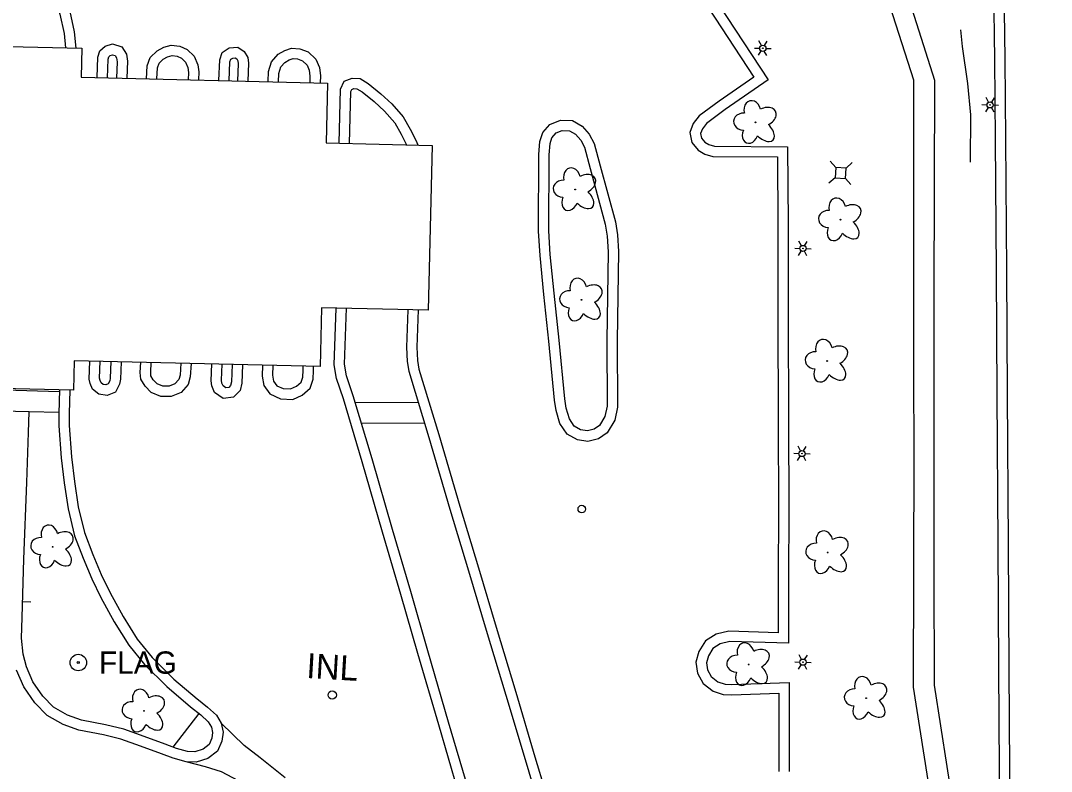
# Model space of a CAD drawing. Extents: x 588843 to 2552415, y 180129 to 269402.
# Drawn here: x 609605.6 to 609855, y 182870.2 to 183051.8 of the extents above; entities that cross this region are included whole.
import ezdxf

# ---------------------------------------------------------------- set-up
doc = ezdxf.new("R2010")
doc.units = 0
for name, color, linetype in [('E_BLD', 7, 'Continuous'), ('E_DRN', 7, 'Continuous'), ('E_DRN_Text', 7, 'Continuous'), ('E_DWY', 7, 'Continuous'), ('E_LAND_Vegetation', 7, 'Continuous'), ('E_LTG', 7, 'Continuous'), ('E_MISCPROP', 7, 'Continuous'), ('E_PATH_Sidewalk', 7, 'Continuous'), ('E_RDWY_C_and_G', 7, 'Continuous'), ('E_SGN', 7, 'Continuous'), ('E_UTL_AG_Bold', 7, 'Continuous'), ('E_WTR_P', 7, 'Continuous')]:
    doc.layers.add(name, color=color, linetype=linetype)

# ---------------------------------------------------------------- blocks, each defined once
blk = doc.blocks.new('PED_3')
at = {"layer": 'E_UTL_AG_Bold'}
for p, q in [((-8.2, 8.2), (-17.5, 17.5)), ((8.2, 8.2), (17.5, 17.5)), ((-8.2, -8.2), (-17.5, -17.5)), ((8.2, -8.2), (17.5, -17.5))]:
    blk.add_line(p, q, dxfattribs=at)
blk.add_lwpolyline([(-8.2, -8.2), (8.2, -8.2), (8.2, 8.2), (-8.2, 8.2)], close=True, dxfattribs=at)
blk = doc.blocks.new('INLT_109')
at = {"layer": 'E_DRN_Text'}
blk.add_text('INL', height=39.37, dxfattribs=at).set_placement((-36.2, -19.7))
blk = doc.blocks.new('FPOL_2')
at = {"layer": 'E_MISCPROP'}
for radius in [13.1, 1.64]:
    blk.add_circle((0, 0), radius, dxfattribs=at)
blk.add_text('FLAG', height=35.43, dxfattribs=at).set_placement((32.8, -17.7))
blk = doc.blocks.new('LPOL_4')
at = {"layer": 'E_LTG'}
for p, q in [((-13.1, 0), (-4.9, 0)), ((-2.5, 4.3), (-6.6, 11.4)), ((2.5, 4.3), (6.6, 11.4)), ((4.9, 0), (13.1, 0)), ((-6.6, -11.4), (-2.5, -4.3)), ((6.6, -11.4), (2.5, -4.3))]:
    blk.add_line(p, q, dxfattribs=at)
for radius in [4.92, 4.92, 4.92, 0.41]:
    blk.add_circle((0, 0), radius, dxfattribs=at)
blk = doc.blocks.new('DTRE_4')
at = {"layer": 'E_LAND_Vegetation'}
blk.add_circle((-0.6, 0), 0.601, dxfattribs=at)
for centre, major_axis, ratio in [((-6.1, 17.5), (4.5, -16.3), 0.782863), ((13.3, 9), (-17.3, -9.6), 0.691916), ((-19.3, 0.5), (16.2, -0.4), 0.832022), ((-8.2, -17.2), (5.9, 15.9), 0.716896), ((11.6, -12.2), (-16.4, 15), 0.560249)]:
    blk.add_ellipse(centre, major_axis=major_axis, ratio=ratio, start_param=1.570796, end_param=4.712389, dxfattribs=at)

msp = doc.modelspace()

# ---------------------------------------------------------------- linework, layer by layer
at = {"layer": 'E_BLD'}
msp.add_lwpolyline([(609574.31, 183046.21), (609620.44, 183045.11), (609620.28, 183038.12), (609679.89, 183036.69), (609679.55, 183022.2), (609705.18, 183021.59), (609704.23, 182981.73), (609678.43, 182982.34), (609678.09, 182968.1), (609618.59, 182969.52), (609618.42, 182962.38), (609572.6, 182963.48)], dxfattribs=at)
at = {"layer": 'E_DRN'}
for centre, radius in [((609741.38, 182933.63), 0.91), ((609680.99, 182888.64), 1.01)]:
    msp.add_circle(centre, radius, dxfattribs=at)
at = {"layer": 'E_DWY'}
for points in [[(609489.28, 183091.18), (609509.37, 183090.66), (609532.74, 183090.1), (609561, 183089.49), (609569.02, 183089.24), (609573.24, 183088.92), (609576.29, 183088.37), (609580.56, 183087.13), (609587.68, 183084.21), (609593.32, 183081.33), (609599.55, 183077.13), (609605.45, 183072.64), (609610.33, 183067.83), (609613.46, 183063.66), (609615.93, 183058.77), (609617.54, 183053.99), (609618.6, 183049.06), (609618.94, 183045.15)], [(609489.21, 183088.69), (609509.31, 183088.16), (609532.68, 183087.6), (609560.93, 183086.99), (609568.89, 183086.75), (609572.93, 183086.43), (609575.73, 183085.94), (609579.74, 183084.77), (609586.64, 183081.93), (609592.05, 183079.17), (609598.09, 183075.1), (609603.81, 183070.75), (609608.44, 183066.18), (609611.33, 183062.33), (609613.62, 183057.8), (609615.13, 183053.33), (609616.12, 183048.69), (609616.43, 183045.21)], [(609772.53, 183058.72), (609786.47, 183037.48), (609776.08, 183030.26), (609771.55, 183026.94), (609770.58, 183025.65), (609770.13, 183024.49), (609770.34, 183023.38), (609771.17, 183022.35), (609772.12, 183021.8), (609773.46, 183021.45), (609791.19, 183021.29), (609791.31, 183002.68), (609791.34, 182977.75), (609791.38, 182957.52), (609791.46, 182930.89), (609791.42, 182919.55), (609791.38, 182901.15), (609777.18, 182901.55), (609774.84, 182901.04), (609773.12, 182899.91), (609772.02, 182898.15), (609771.56, 182896.4), (609771.78, 182894.7), (609772.7, 182893.08), (609774.32, 182891.85), (609776.07, 182891.28), (609777.69, 182891.2), (609791.57, 182891.7), (609791.53, 182870.16)], [(609770.44, 183057.35), (609783.04, 183038.14), (609774.63, 183032.29), (609769.78, 183028.74), (609768.37, 183026.88), (609767.54, 183024.73), (609767.99, 183022.3), (609769.52, 183020.42), (609771.16, 183019.47), (609773.12, 183018.95), (609788.71, 183018.81), (609788.81, 183002.67), (609788.84, 182977.74), (609788.88, 182957.51), (609788.96, 182930.89), (609788.92, 182919.55), (609788.88, 182903.72), (609776.94, 182904.06), (609773.86, 182903.38), (609771.28, 182901.71), (609769.7, 182899.15), (609769.01, 182896.57), (609769.36, 182893.89), (609770.78, 182891.4), (609773.15, 182889.61), (609775.6, 182888.8), (609777.67, 182888.69), (609789.07, 182889.11), (609789.03, 182870.17)], [(609624.09, 183038.02), (609624.26, 183042.95), (609624.76, 183044.48), (609626.05, 183045.59), (609627.81, 183046.19), (609630.09, 183045.43), (609631.21, 183043.64), (609631.44, 183041.98), (609631.33, 183037.85)], [(609636.08, 183037.74), (609636.25, 183040.86), (609636.94, 183042.85), (609638.63, 183044.49), (609640.23, 183045.34), (609642.04, 183045.87), (609644.13, 183045.64), (609645.94, 183044.83), (609647.62, 183043.21), (609648.46, 183041.13), (609648.73, 183039.38), (609648.63, 183037.44)], [(609626.59, 183037.97), (609626.75, 183042.51), (609626.92, 183043.04), (609627.31, 183043.38), (609627.82, 183043.55), (609628.45, 183043.34), (609628.81, 183042.76), (609628.94, 183041.84), (609628.83, 183037.91)], [(609638.58, 183037.68), (609638.73, 183040.37), (609639.11, 183041.47), (609640.12, 183042.45), (609641.18, 183043.02), (609642.26, 183043.33), (609643.46, 183043.2), (609644.52, 183042.72), (609645.5, 183041.78), (609646.03, 183040.46), (609646.22, 183039.26), (609646.13, 183037.5)], [(609653.58, 183037.32), (609653.77, 183042.33), (609654.38, 183044.07), (609656.07, 183045.19), (609658.14, 183045.36), (609659.72, 183044.32), (609660.61, 183042.89), (609660.77, 183041.48), (609660.6, 183037.15)], [(609665.49, 183037.04), (609665.57, 183039.45), (609666.32, 183041.85), (609667.91, 183043.65), (609669.54, 183044.55), (609671.17, 183045.16), (609673.17, 183044.99), (609675.2, 183044.24), (609677.02, 183042.47), (609677.89, 183040.43), (609678.13, 183038.44), (609678.08, 183036.73)], [(609656.08, 183037.26), (609656.26, 183041.86), (609656.46, 183042.45), (609656.92, 183042.75), (609657.49, 183042.8), (609657.89, 183042.53), (609658.19, 183042.05), (609658.27, 183041.38), (609658.1, 183037.21)], [(609667.99, 183036.98), (609668.06, 183039.03), (609668.55, 183040.59), (609669.5, 183041.67), (609670.59, 183042.27), (609671.52, 183042.62), (609672.62, 183042.52), (609673.84, 183042.08), (609674.92, 183041.03), (609675.45, 183039.78), (609675.62, 183038.32), (609675.58, 183036.79)], [(609682.67, 183022.12), (609683.01, 183035.2), (609683.87, 183037.11), (609685.86, 183037.91), (609687.77, 183037.77), (609689.66, 183036.6), (609692.79, 183034.11), (609695.41, 183031.64), (609698.16, 183028.5), (609699.87, 183025.5), (609701.38, 183022.58), (609701.69, 183021.67)], [(609685.17, 183022.06), (609685.5, 183034.64), (609685.74, 183035.17), (609686.25, 183035.37), (609686.98, 183035.32), (609688.22, 183034.55), (609691.15, 183032.22), (609693.61, 183029.9), (609696.11, 183027.04), (609697.67, 183024.3), (609699.01, 183021.73)], [(609732.24, 182985.57), (609731.28, 182994.99), (609730.93, 183000.83), (609730.97, 183019.44), (609731.23, 183022.55), (609731.94, 183024.72), (609733.67, 183026.7), (609736.24, 183027.74), (609739.15, 183027.6), (609741.48, 183026.25), (609743.19, 183024.34), (609744.38, 183022.1), (609745.85, 183016.67), (609749.52, 183003.12), (609750.02, 182999.95), (609750.26, 182995.92), (609749.98, 182974.33)], [(609734.73, 182985.82), (609733.77, 182995.19), (609733.43, 183000.9), (609733.47, 183019.33), (609733.7, 183022.06), (609734.15, 183023.46), (609735.16, 183024.61), (609736.66, 183025.22), (609738.42, 183025.13), (609739.89, 183024.29), (609741.12, 183022.9), (609742.04, 183021.18), (609743.44, 183016.02), (609747.07, 183002.59), (609747.53, 182999.68), (609747.76, 182995.86), (609747.48, 182974.37)], [(609749.98, 182974.37), (609750.01, 182958.27), (609749.35, 182955.1), (609747.55, 182952.07), (609745.43, 182950.58), (609742.85, 182950.01), (609740.31, 182950.41), (609737.81, 182951.75), (609736.1, 182954.35), (609735.16, 182957.48), (609734.78, 182959.99), (609733.45, 182974.23), (609732.24, 182985.56)], [(609747.48, 182974.37), (609747.51, 182958.53), (609746.99, 182956.02), (609745.68, 182953.81), (609744.4, 182952.92), (609742.77, 182952.55), (609741.11, 182952.81), (609739.55, 182953.65), (609738.39, 182955.42), (609737.61, 182958.04), (609737.26, 182960.29), (609735.94, 182974.48), (609734.73, 182985.82)], [(609722.59, 182827.73), (609716.63, 182847.8), (609711.5, 182865.28), (609706.77, 182881.4), (609701.73, 182898.65), (609697.61, 182912.98), (609693.16, 182928.02), (609688.26, 182945.04), (609683.69, 182960.28), (609682.02, 182965.25), (609681.49, 182968.55), (609681.97, 182982.26)], [(609724.99, 182828.44), (609719.03, 182848.5), (609713.9, 182865.99), (609709.17, 182882.11), (609704.13, 182899.34), (609700.01, 182913.68), (609695.56, 182928.72), (609690.65, 182945.75), (609686.07, 182961.03), (609684.46, 182965.86), (609683.99, 182968.71), (609684.47, 182982.2)], [(609699.27, 182981.85), (609698.99, 182972.78), (609699.16, 182969.35), (609699.53, 182966.95), (609704.37, 182950.93), (609709.47, 182933.62)], [(609701.76, 182981.79), (609701.49, 182972.8), (609701.65, 182969.6), (609701.98, 182967.51), (609706.76, 182951.64), (609711.87, 182934.33)], [(609629.97, 182969.25), (609629.74, 182965.02), (609629.57, 182963.82), (609628.56, 182961.94), (609626.55, 182961.14), (609624.49, 182961.41), (609622.98, 182962.67), (609622.45, 182963.99), (609622.21, 182965.03), (609622.39, 182969.43)], [(609627.46, 182969.31), (609627.25, 182965.26), (609627.16, 182964.61), (609626.79, 182963.93), (609626.23, 182963.7), (609625.54, 182963.79), (609625.07, 182964.19), (609624.84, 182964.75), (609624.72, 182965.27), (609624.89, 182969.37)], [(609646.84, 182968.85), (609646.66, 182965.59), (609646.11, 182963.74), (609644.42, 182961.86), (609642.05, 182960.88), (609639.56, 182960.84), (609637.23, 182961.83), (609635.72, 182963.32), (609634.71, 182965.05), (609634.57, 182966.66), (609634.66, 182969.14)], [(609644.34, 182968.91), (609644.18, 182966.02), (609643.87, 182964.99), (609642.94, 182963.95), (609641.54, 182963.37), (609640.05, 182963.35), (609638.65, 182963.94), (609637.71, 182964.87), (609637.15, 182965.82), (609637.08, 182966.72), (609637.16, 182969.08)], [(609659.27, 182968.55), (609659.1, 182964.06), (609658.69, 182962.28), (609657.11, 182960.68), (609654.58, 182960.4), (609652.53, 182961.79), (609651.89, 182963.43), (609651.7, 182964.66), (609651.85, 182968.73)], [(609656.77, 182968.61), (609656.61, 182964.39), (609656.41, 182963.54), (609655.95, 182963.07), (609655.22, 182962.98), (609654.58, 182963.42), (609654.32, 182964.08), (609654.2, 182964.81), (609654.35, 182968.67)], [(609664.12, 182968.43), (609664.01, 182965.81), (609664.43, 182963.55), (609665.94, 182961.47), (609668.51, 182960.29), (609671.43, 182960.15), (609673.73, 182961.21), (609675.66, 182962.91), (609676.35, 182965.07), (609676.45, 182967.15), (609676.49, 182968.14)], [(609666.62, 182968.37), (609666.52, 182965.99), (609666.78, 182964.57), (609667.58, 182963.47), (609669.11, 182962.77), (609670.94, 182962.68), (609672.35, 182963.32), (609673.48, 182964.33), (609673.87, 182965.52), (609673.95, 182967.25), (609673.99, 182968.2)], [(609615.02, 182962.47), (609614.85, 182956.75), (609614.89, 182953.74), (609615.42, 182946.05), (609616.13, 182939.94), (609617.08, 182933.69), (609618.68, 182927.18), (609620.76, 182921.72), (609622.85, 182916.78), (609625.03, 182912.22), (609628.24, 182906.34), (609631.8, 182900.73), (609635.6, 182896.02), (609640.97, 182890.67), (609646.7, 182885.82)], [(609617.52, 182962.41), (609617.35, 182956.74), (609617.39, 182953.85), (609617.91, 182946.28), (609618.61, 182940.28), (609619.53, 182934.18), (609621.07, 182927.92), (609623.08, 182922.65), (609625.13, 182917.8), (609627.26, 182913.35), (609630.39, 182907.61), (609633.84, 182902.19), (609637.46, 182897.69), (609642.66, 182892.51), (609648.31, 182887.73)], [(609607.65, 182957.15), (609484.84, 182960.17)], [(609646.7, 182885.82), (609649.19, 182883.84), (609651.01, 182882.16), (609651.8, 182880.86), (609652.07, 182879.54), (609651.89, 182878.19), (609651.19, 182876.63), (609649.77, 182875.53), (609647.75, 182874.93), (609646.02, 182874.99), (609643.31, 182875.73), (609640.58, 182876.78), (609635.48, 182878.63), (609630.59, 182880.34), (609626.16, 182881.44), (609620.35, 182882.59), (609616.93, 182883.8), (609613.6, 182885.7), (609610.98, 182888.34), (609608.57, 182891.83), (609607.02, 182895.48), (609606.25, 182898.51), (609605.85, 182902.4), (609605.97, 182907.37), (609606.37, 182921.5), (609607.07, 182940.05), (609607.51, 182952.17), (609607.65, 182957.15)], [(609709.47, 182933.62), (609713.96, 182918.72), (609718.26, 182904.31), (609722.99, 182888.6), (609727.67, 182873), (609732.63, 182856.52), (609738.65, 182836.35), (609743.8, 182819.56), (609744.17, 182818.03), (609744.22, 182816.13), (609743.52, 182813.9), (609742.54, 182812.1), (609741.01, 182810.73), (609739.15, 182809.88), (609736.83, 182809.82), (609734.35, 182810.31), (609731.73, 182811.67), (609730.36, 182813.2), (609729.2, 182814.58), (609728.39, 182816.65), (609724.99, 182828.44)], [(609711.87, 182934.34), (609716.36, 182919.44), (609720.65, 182905.02), (609725.39, 182889.32), (609730.06, 182873.72), (609735.02, 182857.24), (609741.04, 182837.08), (609746.21, 182820.22), (609746.66, 182818.35), (609746.72, 182815.78), (609745.84, 182812.92), (609744.52, 182810.52), (609742.39, 182808.61), (609739.72, 182807.4), (609736.62, 182807.31), (609733.52, 182807.92), (609730.18, 182809.66), (609728.48, 182811.56), (609727.02, 182813.29), (609726.02, 182815.85), (609722.58, 182827.74)], [(609648.25, 182887.78), (609650.82, 182885.74), (609652.97, 182883.76), (609654.16, 182881.79), (609654.6, 182879.62), (609654.32, 182877.5), (609653.21, 182875.03), (609650.93, 182873.26), (609648.07, 182872.42), (609645.65, 182872.5), (609642.53, 182873.35), (609639.7, 182874.44), (609634.64, 182876.27), (609629.87, 182877.94), (609625.62, 182879), (609619.69, 182880.17), (609615.89, 182881.52), (609612.06, 182883.7), (609609.05, 182886.73), (609606.37, 182890.62), (609604.64, 182894.68)], [(609669.64, 182868.62), (609663.53, 182873.48), (609659.73, 182876.44), (609656.97, 182879.12), (609654.07, 182881.93)], [(609645.54, 182872.52), (609650.28, 182871.36), (609654.13, 182870.17), (609658.27, 182867.95)]]:
    msp.add_lwpolyline(points, dxfattribs=at)
at = {"layer": 'E_PATH_Sidewalk'}
for points in [[(609263.8, 183164.65), (609295.31, 183162.84), (609337.91, 183160.2), (609375.29, 183157.92), (609420.26, 183155.4), (609475.04, 183152.09), (609537.77, 183166.02), (609572.78, 183164.11), (609604.81, 183148.55), (609669.38, 183137.68), (609715.63, 183129.99), (609764.03, 183132.7), (609798.6, 183129.37), (609799.19, 183124.41), (609812.57, 183082.16), (609826.71, 183037.41), (609826.55, 182985.6), (609826.6, 182918.11), (609826.66, 182890.99), (609832.81, 182851.68), (609839.43, 182800.1), (609841.23, 182786.51), (609844.22, 182781.24)], [(609835.89, 182771.97), (609836.57, 182785.86), (609829.33, 182839.54), (609826.74, 182858.24), (609821.65, 182890.55), (609821.81, 182947.11), (609821.71, 182966.23), (609821.7, 182999.87), (609821.71, 183037.37), (609807.47, 183081.87), (609793.82, 183124.72), (609763.09, 183127.74), (609715.14, 183125.01), (609645.65, 183136.63), (609603.78, 183143.84)], [(609615.01, 182961.99), (609572.59, 182963.29)], [(609686.56, 182959.4), (609701.78, 182959.5)], [(609614.86, 182957), (609607.65, 182957.15)], [(609688.06, 182954.41), (609703.3, 182954.47)], [(609642.5, 182876.04), (609648.81, 182884.15)]]:
    msp.add_lwpolyline(points, dxfattribs=at)
at = {"layer": 'E_RDWY_C_and_G'}
for points in [[(609844.63, 182925.18), (609844.42, 182961.31), (609844.21, 182991.2), (609843.99, 183023.08), (609843.8, 183042.43), (609843.62, 183060.03), (609843.63, 183072.61), (609840.51, 183102.27), (609837.21, 183133.37), (609836.64, 183137.93), (609835.17, 183142.39), (609832.16, 183148.51), (609827.88, 183155.05), (609823.6, 183159.76), (609819.76, 183163.27), (609814.5, 183166.77), (609807.82, 183170.11), (609801.75, 183172.2), (609793.49, 183173.89), (609784.31, 183174.86)], [(609842.13, 182925.17), (609841.92, 182961.29), (609841.71, 182991.18), (609841.49, 183023.06), (609841.3, 183042.4), (609841.12, 183060.02), (609841.13, 183072.48), (609838.02, 183102.01), (609834.73, 183133.08), (609834.19, 183137.38), (609832.85, 183141.44), (609829.98, 183147.27), (609825.9, 183153.52), (609821.83, 183158), (609818.21, 183161.3), (609813.25, 183164.6), (609806.85, 183167.8), (609801.09, 183169.78), (609793.11, 183171.42), (609784.05, 183172.37)], [(609847.32, 182789.04), (609847.3, 182789.25), (609846.62, 182799.86), (609844.83, 182827.43), (609842.64, 182859.78), (609842.44, 182870.53), (609842.33, 182894.97), (609842.13, 182925.17)], [(609854.99, 182637.71), (609855.01, 182670.08), (609854.96, 182699.3), (609854.74, 182716.51), (609849.8, 182789.41), (609849.11, 182800.02), (609847.33, 182827.6), (609845.13, 182859.89), (609844.94, 182870.56), (609844.83, 182894.99), (609844.63, 182925.18)]]:
    msp.add_lwpolyline(points, dxfattribs=at)
at = {"layer": 'E_SGN'}
msp.add_line((609606.12, 182911.24), (609608.09, 182911.18), dxfattribs=at)
at = {"layer": 'E_WTR_P'}
msp.add_lwpolyline([(609833.05, 183049.59), (609833.41, 183045.5), (609834.71, 183036.61), (609835.42, 183028.98), (609835.37, 183017.57)], dxfattribs=at)

# ---------------------------------------------------------------- block references
at = {"layer": 'E_DRN_Text', "xscale": 0.1524003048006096, "yscale": 0.1524003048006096, "rotation": -3.3363332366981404}
msp.add_blockref('INLT_109', (609680.33, 182895.45), dxfattribs=at)
at = {"layer": 'E_LAND_Vegetation', "xscale": 0.15240030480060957, "yscale": 0.1524003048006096, "rotation": -1.758080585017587}
for p in [(609783.53, 183027.19), (609739.86, 183010.94), (609804.05, 183003.64), (609741.41, 182984.22), (609800.83, 182969.45), (609613.45, 182924.51), (609800.97, 182923.12), (609781.86, 182896.04), (609810.29, 182887.88), (609635.55, 182884.8)]:
    msp.add_blockref('DTRE_4', p, dxfattribs=at)
at = {"layer": 'E_LTG', "xscale": 0.15240030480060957, "yscale": 0.1524003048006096, "rotation": -1.758080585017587}
for p in [(609785.19, 183045.11), (609840.18, 183031.41), (609794.89, 182996.68), (609794.65, 182947.06), (609794.9, 182896.59)]:
    msp.add_blockref('LPOL_4', p, dxfattribs=at)
at = {"layer": 'E_MISCPROP', "xscale": 0.1524003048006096, "yscale": 0.1524003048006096}
msp.add_blockref('FPOL_2', (609619.56, 182896.49), dxfattribs=at)
at = {"layer": 'E_UTL_AG_Bold', "xscale": 0.1524003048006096, "yscale": 0.1524003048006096, "rotation": -3.3363332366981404}
msp.add_blockref('PED_3', (609804.01, 183014.96), dxfattribs=at)

doc.saveas('drawing.dxf')
